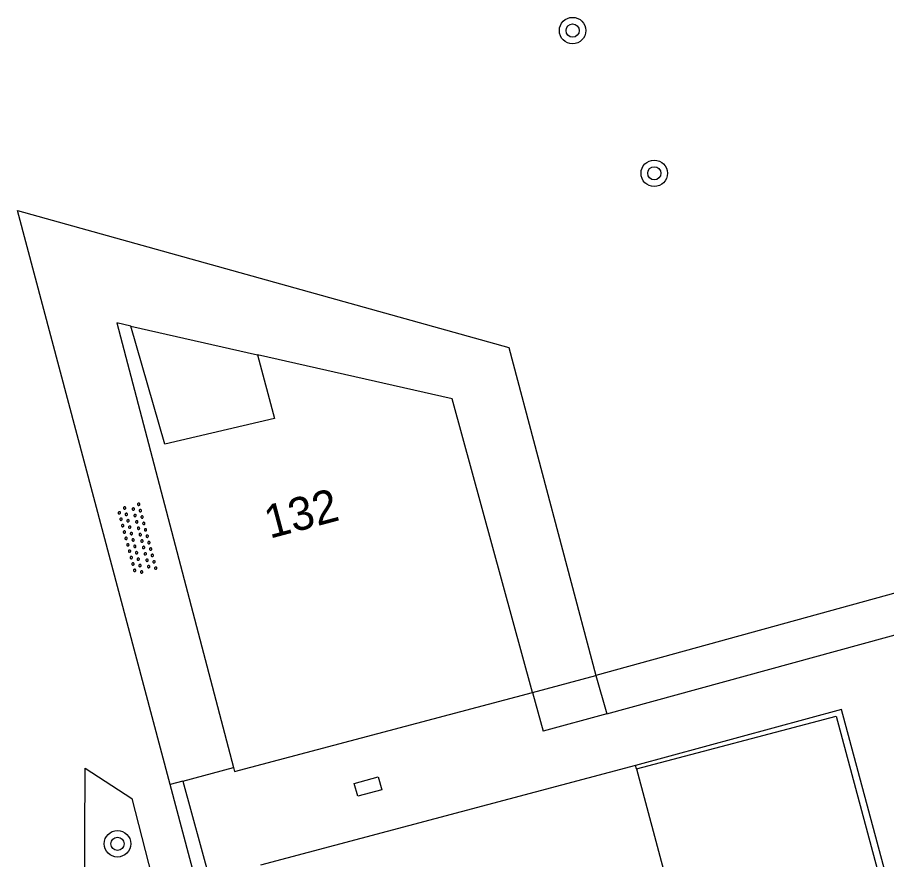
# Model space of a CAD drawing. Extents: x 125000 to 129004, y 397500 to 399008.
# Drawn here: x 127076.67 to 127102.93, y 398920.46 to 398945.91 of the extents above; entities that cross this region are included whole.
import ezdxf

# ---------------------------------------------------------------- set-up
doc = ezdxf.new("R2010")
doc.units = 0
for name, color, linetype in [('gg-afsc-erfafscheiding', 7, 'Continuous'), ('gg-afsc-faunaraster', 7, 'Continuous'), ('gg-afsc-hekwerk', 7, 'Continuous'), ('gg-anno-huisnummerreeks BGT', 7, 'Continuous'), ('gg-bbg-hoofdgebouw', 7, 'Continuous'), ('gg-knt-verharding', 7, 'Continuous'), ('gg-kntw-bovenkant insteek waterloop', 7, 'Continuous'), ('gt-grn-groengrens', 7, 'Continuous'), ('gt-symb-boom', 7, 'Continuous'), ('gt-symb-kolk center center', 7, 'Continuous'), ('gt-symb-overige verharding', 7, 'Continuous')]:
    doc.layers.add(name, color=color, linetype=linetype)

# ---------------------------------------------------------------- blocks, each defined once
blk = doc.blocks.new('gt0-KOLKCC')
at = {"layer": 'gt-symb-kolk center center'}
blk.add_lwpolyline([(-0.375, 0.2), (0.375, 0.2), (0.375, -0.2), (-0.375, -0.2)], close=True, dxfattribs=at)
blk = doc.blocks.new('gt0-BOOM')
at = {"layer": 'gt-symb-boom'}
for radius in [0.4, 0.2]:
    blk.add_circle((0, 0), radius, dxfattribs=at)
blk = doc.blocks.new('gt0-OVH')
at = {"layer": 'gt-symb-overige verharding'}
for points in [[(-0.972, 0.298), (-0.967, 0.308), (-0.965, 0.319), (-0.966, 0.33), (-0.971, 0.34), (-0.978, 0.348), (-0.988, 0.353), (-0.999, 0.355), (-1.01, 0.354), (-1.02, 0.349), (-1.028, 0.342), (-1.033, 0.332), (-1.035, 0.321), (-1.034, 0.31), (-1.029, 0.3), (-1.022, 0.292), (-1.012, 0.287), (-1.001, 0.285), (-0.99, 0.286), (-0.98, 0.291)], [(-0.772, 0.298), (-0.767, 0.308), (-0.765, 0.319), (-0.766, 0.33), (-0.771, 0.34), (-0.778, 0.348), (-0.788, 0.353), (-0.799, 0.355), (-0.81, 0.354), (-0.82, 0.349), (-0.828, 0.342), (-0.833, 0.332), (-0.835, 0.321), (-0.834, 0.31), (-0.829, 0.3), (-0.822, 0.292), (-0.812, 0.287), (-0.801, 0.285), (-0.79, 0.286), (-0.78, 0.291)], [(-0.572, 0.298), (-0.567, 0.308), (-0.565, 0.319), (-0.566, 0.33), (-0.571, 0.34), (-0.578, 0.348), (-0.588, 0.353), (-0.599, 0.355), (-0.61, 0.354), (-0.62, 0.349), (-0.628, 0.342), (-0.633, 0.332), (-0.635, 0.321), (-0.634, 0.31), (-0.629, 0.3), (-0.622, 0.292), (-0.612, 0.287), (-0.601, 0.285), (-0.59, 0.286), (-0.58, 0.291)], [(-0.372, 0.298), (-0.367, 0.308), (-0.365, 0.319), (-0.366, 0.33), (-0.371, 0.34), (-0.378, 0.348), (-0.388, 0.353), (-0.399, 0.355), (-0.41, 0.354), (-0.42, 0.349), (-0.428, 0.342), (-0.433, 0.332), (-0.435, 0.321), (-0.434, 0.31), (-0.429, 0.3), (-0.422, 0.292), (-0.412, 0.287), (-0.401, 0.285), (-0.39, 0.286), (-0.38, 0.291)], [(-0.172, 0.298), (-0.167, 0.308), (-0.165, 0.319), (-0.166, 0.33), (-0.171, 0.34), (-0.178, 0.348), (-0.188, 0.353), (-0.199, 0.355), (-0.21, 0.354), (-0.22, 0.349), (-0.228, 0.342), (-0.233, 0.332), (-0.235, 0.321), (-0.234, 0.31), (-0.229, 0.3), (-0.222, 0.292), (-0.212, 0.287), (-0.201, 0.285), (-0.19, 0.286), (-0.18, 0.291)], [(0.028, 0.298), (0.033, 0.308), (0.035, 0.319), (0.034, 0.33), (0.029, 0.34), (0.022, 0.348), (0.012, 0.353), (0.001, 0.355), (-0.01, 0.354), (-0.02, 0.349), (-0.028, 0.342), (-0.033, 0.332), (-0.035, 0.321), (-0.034, 0.31), (-0.029, 0.3), (-0.022, 0.292), (-0.012, 0.287), (-0.001, 0.285), (0.01, 0.286), (0.02, 0.291)], [(0.228, 0.298), (0.233, 0.308), (0.235, 0.319), (0.234, 0.33), (0.229, 0.34), (0.222, 0.348), (0.212, 0.353), (0.201, 0.355), (0.19, 0.354), (0.18, 0.349), (0.172, 0.342), (0.167, 0.332), (0.165, 0.321), (0.166, 0.31), (0.171, 0.3), (0.178, 0.292), (0.188, 0.287), (0.199, 0.285), (0.21, 0.286), (0.22, 0.291)], [(0.428, 0.298), (0.433, 0.308), (0.435, 0.319), (0.434, 0.33), (0.429, 0.34), (0.422, 0.348), (0.412, 0.353), (0.401, 0.355), (0.39, 0.354), (0.38, 0.349), (0.372, 0.342), (0.367, 0.332), (0.365, 0.321), (0.366, 0.31), (0.371, 0.3), (0.378, 0.292), (0.388, 0.287), (0.399, 0.285), (0.41, 0.286), (0.42, 0.291)], [(0.628, 0.298), (0.633, 0.308), (0.635, 0.319), (0.634, 0.33), (0.629, 0.34), (0.622, 0.348), (0.612, 0.353), (0.601, 0.355), (0.59, 0.354), (0.58, 0.349), (0.572, 0.342), (0.567, 0.332), (0.565, 0.321), (0.566, 0.31), (0.571, 0.3), (0.578, 0.292), (0.588, 0.287), (0.599, 0.285), (0.61, 0.286), (0.62, 0.291)], [(0.828, 0.298), (0.833, 0.308), (0.835, 0.319), (0.834, 0.33), (0.829, 0.34), (0.822, 0.348), (0.812, 0.353), (0.801, 0.355), (0.79, 0.354), (0.78, 0.349), (0.772, 0.342), (0.767, 0.332), (0.765, 0.321), (0.766, 0.31), (0.771, 0.3), (0.778, 0.292), (0.788, 0.287), (0.799, 0.285), (0.81, 0.286), (0.82, 0.291)], [(1.028, 0.298), (1.033, 0.308), (1.035, 0.319), (1.034, 0.33), (1.029, 0.34), (1.022, 0.348), (1.012, 0.353), (1.001, 0.355), (0.99, 0.354), (0.98, 0.349), (0.972, 0.342), (0.967, 0.332), (0.965, 0.321), (0.966, 0.31), (0.971, 0.3), (0.978, 0.292), (0.988, 0.287), (0.999, 0.285), (1.01, 0.286), (1.02, 0.291)], [(-0.872, 0.106), (-0.867, 0.116), (-0.865, 0.126), (-0.866, 0.137), (-0.871, 0.147), (-0.878, 0.156), (-0.888, 0.161), (-0.899, 0.163), (-0.91, 0.162), (-0.92, 0.157), (-0.928, 0.15), (-0.933, 0.14), (-0.935, 0.129), (-0.934, 0.118), (-0.929, 0.108), (-0.922, 0.1), (-0.912, 0.095), (-0.901, 0.092), (-0.89, 0.094), (-0.88, 0.098)], [(-0.672, 0.106), (-0.667, 0.116), (-0.665, 0.126), (-0.666, 0.137), (-0.671, 0.147), (-0.678, 0.156), (-0.688, 0.161), (-0.699, 0.163), (-0.71, 0.162), (-0.72, 0.157), (-0.728, 0.15), (-0.733, 0.14), (-0.735, 0.129), (-0.734, 0.118), (-0.729, 0.108), (-0.722, 0.1), (-0.712, 0.095), (-0.701, 0.092), (-0.69, 0.094), (-0.68, 0.098)], [(-0.472, 0.106), (-0.467, 0.116), (-0.465, 0.126), (-0.466, 0.137), (-0.471, 0.147), (-0.478, 0.156), (-0.488, 0.161), (-0.499, 0.163), (-0.51, 0.162), (-0.52, 0.157), (-0.528, 0.15), (-0.533, 0.14), (-0.535, 0.129), (-0.534, 0.118), (-0.529, 0.108), (-0.522, 0.1), (-0.512, 0.095), (-0.501, 0.092), (-0.49, 0.094), (-0.48, 0.098)], [(-0.272, 0.106), (-0.267, 0.116), (-0.265, 0.126), (-0.266, 0.137), (-0.271, 0.147), (-0.278, 0.156), (-0.288, 0.161), (-0.299, 0.163), (-0.31, 0.162), (-0.32, 0.157), (-0.328, 0.15), (-0.333, 0.14), (-0.335, 0.129), (-0.334, 0.118), (-0.329, 0.108), (-0.322, 0.1), (-0.312, 0.095), (-0.301, 0.092), (-0.29, 0.094), (-0.28, 0.098)], [(-0.072, 0.106), (-0.067, 0.116), (-0.065, 0.126), (-0.066, 0.137), (-0.071, 0.147), (-0.078, 0.156), (-0.088, 0.161), (-0.099, 0.163), (-0.11, 0.162), (-0.12, 0.157), (-0.128, 0.15), (-0.133, 0.14), (-0.135, 0.129), (-0.134, 0.118), (-0.129, 0.108), (-0.122, 0.1), (-0.112, 0.095), (-0.101, 0.092), (-0.09, 0.094), (-0.08, 0.098)], [(0.128, 0.106), (0.133, 0.116), (0.135, 0.126), (0.134, 0.137), (0.129, 0.147), (0.122, 0.156), (0.112, 0.161), (0.101, 0.163), (0.09, 0.162), (0.08, 0.157), (0.072, 0.15), (0.067, 0.14), (0.065, 0.129), (0.066, 0.118), (0.071, 0.108), (0.078, 0.1), (0.088, 0.095), (0.099, 0.092), (0.11, 0.094), (0.12, 0.098)], [(0.328, 0.106), (0.333, 0.116), (0.335, 0.126), (0.334, 0.137), (0.329, 0.147), (0.322, 0.156), (0.312, 0.161), (0.301, 0.163), (0.29, 0.162), (0.28, 0.157), (0.272, 0.15), (0.267, 0.14), (0.265, 0.129), (0.266, 0.118), (0.271, 0.108), (0.278, 0.1), (0.288, 0.095), (0.299, 0.092), (0.31, 0.094), (0.32, 0.098)], [(0.528, 0.106), (0.533, 0.116), (0.535, 0.126), (0.534, 0.137), (0.529, 0.147), (0.522, 0.156), (0.512, 0.161), (0.501, 0.163), (0.49, 0.162), (0.48, 0.157), (0.472, 0.15), (0.467, 0.14), (0.465, 0.129), (0.466, 0.118), (0.471, 0.108), (0.478, 0.1), (0.488, 0.095), (0.499, 0.092), (0.51, 0.094), (0.52, 0.098)], [(0.728, 0.106), (0.733, 0.116), (0.735, 0.126), (0.734, 0.137), (0.729, 0.147), (0.722, 0.156), (0.712, 0.161), (0.701, 0.163), (0.69, 0.162), (0.68, 0.157), (0.672, 0.15), (0.667, 0.14), (0.665, 0.129), (0.666, 0.118), (0.671, 0.108), (0.678, 0.1), (0.688, 0.095), (0.699, 0.092), (0.71, 0.094), (0.72, 0.098)], [(0.928, 0.106), (0.933, 0.116), (0.935, 0.126), (0.934, 0.137), (0.929, 0.147), (0.922, 0.156), (0.912, 0.161), (0.901, 0.163), (0.89, 0.162), (0.88, 0.157), (0.872, 0.15), (0.867, 0.14), (0.865, 0.129), (0.866, 0.118), (0.871, 0.108), (0.878, 0.1), (0.888, 0.095), (0.899, 0.092), (0.91, 0.094), (0.92, 0.098)], [(-0.972, -0.142), (-0.967, -0.132), (-0.965, -0.121), (-0.966, -0.11), (-0.971, -0.1), (-0.978, -0.092), (-0.988, -0.087), (-0.999, -0.085), (-1.01, -0.086), (-1.02, -0.091), (-1.028, -0.098), (-1.033, -0.108), (-1.035, -0.119), (-1.034, -0.13), (-1.029, -0.14), (-1.022, -0.148), (-1.012, -0.153), (-1.001, -0.155), (-0.99, -0.154), (-0.98, -0.149)], [(-0.772, -0.142), (-0.767, -0.132), (-0.765, -0.121), (-0.766, -0.11), (-0.771, -0.1), (-0.778, -0.092), (-0.788, -0.087), (-0.799, -0.085), (-0.81, -0.086), (-0.82, -0.091), (-0.828, -0.098), (-0.833, -0.108), (-0.835, -0.119), (-0.834, -0.13), (-0.829, -0.14), (-0.822, -0.148), (-0.812, -0.153), (-0.801, -0.155), (-0.79, -0.154), (-0.78, -0.149)], [(-0.572, -0.142), (-0.567, -0.132), (-0.565, -0.121), (-0.566, -0.11), (-0.571, -0.1), (-0.578, -0.092), (-0.588, -0.087), (-0.599, -0.085), (-0.61, -0.086), (-0.62, -0.091), (-0.628, -0.098), (-0.633, -0.108), (-0.635, -0.119), (-0.634, -0.13), (-0.629, -0.14), (-0.622, -0.148), (-0.612, -0.153), (-0.601, -0.155), (-0.59, -0.154), (-0.58, -0.149)], [(-0.372, -0.142), (-0.367, -0.132), (-0.365, -0.121), (-0.366, -0.11), (-0.371, -0.1), (-0.378, -0.092), (-0.388, -0.087), (-0.399, -0.085), (-0.41, -0.086), (-0.42, -0.091), (-0.428, -0.098), (-0.433, -0.108), (-0.435, -0.119), (-0.434, -0.13), (-0.429, -0.14), (-0.422, -0.148), (-0.412, -0.153), (-0.401, -0.155), (-0.39, -0.154), (-0.38, -0.149)], [(-0.172, -0.142), (-0.167, -0.132), (-0.165, -0.121), (-0.166, -0.11), (-0.171, -0.1), (-0.178, -0.092), (-0.188, -0.087), (-0.199, -0.085), (-0.21, -0.086), (-0.22, -0.091), (-0.228, -0.098), (-0.233, -0.108), (-0.235, -0.119), (-0.234, -0.13), (-0.229, -0.14), (-0.222, -0.148), (-0.212, -0.153), (-0.201, -0.155), (-0.19, -0.154), (-0.18, -0.149)], [(0.028, -0.142), (0.033, -0.132), (0.035, -0.121), (0.034, -0.11), (0.029, -0.1), (0.022, -0.092), (0.012, -0.087), (0.001, -0.085), (-0.01, -0.086), (-0.02, -0.091), (-0.028, -0.098), (-0.033, -0.108), (-0.035, -0.119), (-0.034, -0.13), (-0.029, -0.14), (-0.022, -0.148), (-0.012, -0.153), (-0.001, -0.155), (0.01, -0.154), (0.02, -0.149)], [(0.228, -0.142), (0.233, -0.132), (0.235, -0.121), (0.234, -0.11), (0.229, -0.1), (0.222, -0.092), (0.212, -0.087), (0.201, -0.085), (0.19, -0.086), (0.18, -0.091), (0.172, -0.098), (0.167, -0.108), (0.165, -0.119), (0.166, -0.13), (0.171, -0.14), (0.178, -0.148), (0.188, -0.153), (0.199, -0.155), (0.21, -0.154), (0.22, -0.149)], [(0.428, -0.142), (0.433, -0.132), (0.435, -0.121), (0.434, -0.11), (0.429, -0.1), (0.422, -0.092), (0.412, -0.087), (0.401, -0.085), (0.39, -0.086), (0.38, -0.091), (0.372, -0.098), (0.367, -0.108), (0.365, -0.119), (0.366, -0.13), (0.371, -0.14), (0.378, -0.148), (0.388, -0.153), (0.399, -0.155), (0.41, -0.154), (0.42, -0.149)], [(0.628, -0.142), (0.633, -0.132), (0.635, -0.121), (0.634, -0.11), (0.629, -0.1), (0.622, -0.092), (0.612, -0.087), (0.601, -0.085), (0.59, -0.086), (0.58, -0.091), (0.572, -0.098), (0.567, -0.108), (0.565, -0.119), (0.566, -0.13), (0.571, -0.14), (0.578, -0.148), (0.588, -0.153), (0.599, -0.155), (0.61, -0.154), (0.62, -0.149)], [(0.828, -0.142), (0.833, -0.132), (0.835, -0.121), (0.834, -0.11), (0.829, -0.1), (0.822, -0.092), (0.812, -0.087), (0.801, -0.085), (0.79, -0.086), (0.78, -0.091), (0.772, -0.098), (0.767, -0.108), (0.765, -0.119), (0.766, -0.13), (0.771, -0.14), (0.778, -0.148), (0.788, -0.153), (0.799, -0.155), (0.81, -0.154), (0.82, -0.149)], [(1.028, -0.142), (1.033, -0.132), (1.035, -0.121), (1.034, -0.11), (1.029, -0.1), (1.022, -0.092), (1.012, -0.087), (1.001, -0.085), (0.99, -0.086), (0.98, -0.091), (0.972, -0.098), (0.967, -0.108), (0.965, -0.119), (0.966, -0.13), (0.971, -0.14), (0.978, -0.148), (0.988, -0.153), (0.999, -0.155), (1.01, -0.154), (1.02, -0.149)], [(-0.872, -0.334), (-0.867, -0.324), (-0.865, -0.314), (-0.866, -0.303), (-0.871, -0.293), (-0.878, -0.284), (-0.888, -0.279), (-0.899, -0.277), (-0.91, -0.278), (-0.92, -0.283), (-0.928, -0.29), (-0.933, -0.3), (-0.935, -0.311), (-0.934, -0.322), (-0.929, -0.332), (-0.922, -0.34), (-0.912, -0.345), (-0.901, -0.348), (-0.89, -0.346), (-0.88, -0.342)], [(-0.672, -0.334), (-0.667, -0.324), (-0.665, -0.314), (-0.666, -0.303), (-0.671, -0.293), (-0.678, -0.284), (-0.688, -0.279), (-0.699, -0.277), (-0.71, -0.278), (-0.72, -0.283), (-0.728, -0.29), (-0.733, -0.3), (-0.735, -0.311), (-0.734, -0.322), (-0.729, -0.332), (-0.722, -0.34), (-0.712, -0.345), (-0.701, -0.348), (-0.69, -0.346), (-0.68, -0.342)], [(-0.472, -0.334), (-0.467, -0.324), (-0.465, -0.314), (-0.466, -0.303), (-0.471, -0.293), (-0.478, -0.284), (-0.488, -0.279), (-0.499, -0.277), (-0.51, -0.278), (-0.52, -0.283), (-0.528, -0.29), (-0.533, -0.3), (-0.535, -0.311), (-0.534, -0.322), (-0.529, -0.332), (-0.522, -0.34), (-0.512, -0.345), (-0.501, -0.348), (-0.49, -0.346), (-0.48, -0.342)], [(-0.272, -0.334), (-0.267, -0.324), (-0.265, -0.314), (-0.266, -0.303), (-0.271, -0.293), (-0.278, -0.284), (-0.288, -0.279), (-0.299, -0.277), (-0.31, -0.278), (-0.32, -0.283), (-0.328, -0.29), (-0.333, -0.3), (-0.335, -0.311), (-0.334, -0.322), (-0.329, -0.332), (-0.322, -0.34), (-0.312, -0.345), (-0.301, -0.348), (-0.29, -0.346), (-0.28, -0.342)], [(-0.072, -0.334), (-0.067, -0.324), (-0.065, -0.314), (-0.066, -0.303), (-0.071, -0.293), (-0.078, -0.284), (-0.088, -0.279), (-0.099, -0.277), (-0.11, -0.278), (-0.12, -0.283), (-0.128, -0.29), (-0.133, -0.3), (-0.135, -0.311), (-0.134, -0.322), (-0.129, -0.332), (-0.122, -0.34), (-0.112, -0.345), (-0.101, -0.348), (-0.09, -0.346), (-0.08, -0.342)], [(0.128, -0.334), (0.133, -0.324), (0.135, -0.314), (0.134, -0.303), (0.129, -0.293), (0.122, -0.284), (0.112, -0.279), (0.101, -0.277), (0.09, -0.278), (0.08, -0.283), (0.072, -0.29), (0.067, -0.3), (0.065, -0.311), (0.066, -0.322), (0.071, -0.332), (0.078, -0.34), (0.088, -0.345), (0.099, -0.348), (0.11, -0.346), (0.12, -0.342)], [(0.328, -0.334), (0.333, -0.324), (0.335, -0.314), (0.334, -0.303), (0.329, -0.293), (0.322, -0.284), (0.312, -0.279), (0.301, -0.277), (0.29, -0.278), (0.28, -0.283), (0.272, -0.29), (0.267, -0.3), (0.265, -0.311), (0.266, -0.322), (0.271, -0.332), (0.278, -0.34), (0.288, -0.345), (0.299, -0.348), (0.31, -0.346), (0.32, -0.342)], [(0.528, -0.334), (0.533, -0.324), (0.535, -0.314), (0.534, -0.303), (0.529, -0.293), (0.522, -0.284), (0.512, -0.279), (0.501, -0.277), (0.49, -0.278), (0.48, -0.283), (0.472, -0.29), (0.467, -0.3), (0.465, -0.311), (0.466, -0.322), (0.471, -0.332), (0.478, -0.34), (0.488, -0.345), (0.499, -0.348), (0.51, -0.346), (0.52, -0.342)], [(0.728, -0.334), (0.733, -0.324), (0.735, -0.314), (0.734, -0.303), (0.729, -0.293), (0.722, -0.284), (0.712, -0.279), (0.701, -0.277), (0.69, -0.278), (0.68, -0.283), (0.672, -0.29), (0.667, -0.3), (0.665, -0.311), (0.666, -0.322), (0.671, -0.332), (0.678, -0.34), (0.688, -0.345), (0.699, -0.348), (0.71, -0.346), (0.72, -0.342)], [(0.928, -0.334), (0.933, -0.324), (0.935, -0.314), (0.934, -0.303), (0.929, -0.293), (0.922, -0.284), (0.912, -0.279), (0.901, -0.277), (0.89, -0.278), (0.88, -0.283), (0.872, -0.29), (0.867, -0.3), (0.865, -0.311), (0.866, -0.322), (0.871, -0.332), (0.878, -0.34), (0.888, -0.345), (0.899, -0.348), (0.91, -0.346), (0.92, -0.342)]]:
    blk.add_lwpolyline(points, close=True, dxfattribs=at)

msp = doc.modelspace()

# ---------------------------------------------------------------- linework, layer by layer
at = {"layer": 'gg-afsc-erfafscheiding'}
msp.add_line((127080.1, 398936.58), (127083.928, 398935.718), dxfattribs=at)
at = {"layer": 'gg-afsc-faunaraster'}
for p, q in [((127081.289, 398922.728), (127076.671, 398940.079)), ((127120.088, 398933.17), (127094.149, 398926.019)), ((127082.114, 398919.629), (127081.289, 398922.728))]:
    msp.add_line(p, q, dxfattribs=at)
msp.add_lwpolyline([(127076.671, 398940.079), (127091.518, 398935.936), (127094.149, 398926.019)], dxfattribs=at)
at = {"layer": 'gg-afsc-hekwerk'}
for p, q in [((127092.235, 398925.511), (127094.149, 398926.019)), ((127081.673, 398922.831), (127083.2, 398923.241)), ((127081.673, 398922.831), (127081.289, 398922.728))]:
    msp.add_line(p, q, dxfattribs=at)
msp.add_lwpolyline([(127095.372, 398923.206), (127101.406, 398924.795), (127115.44, 398872.534), (127106.971, 398870.287)], dxfattribs=at)
at = {"layer": 'gg-bbg-hoofdgebouw'}
for p, q in [((127083.231, 398923.122), (127092.235, 398925.511)), ((127083.2, 398923.241), (127083.231, 398923.122)), ((127095.347, 398923.298), (127084.013, 398920.295)), ((127095.372, 398923.206), (127095.347, 398923.298)), ((127095.372, 398923.206), (127097.342, 398915.856))]:
    msp.add_line(p, q, dxfattribs=at)
for points in [[(127080.1, 398936.58), (127079.671, 398936.677), (127083.2, 398923.241)], [(127083.928, 398935.718), (127084.442, 398933.794), (127081.128, 398933.01), (127080.1, 398936.58)], [(127092.235, 398925.511), (127089.807, 398934.387), (127083.928, 398935.718)]]:
    msp.add_lwpolyline(points, dxfattribs=at)
at = {"layer": 'gg-knt-verharding'}
for p, q in [((127092.235, 398925.511), (127092.557, 398924.342)), ((127094.475, 398924.867), (127092.557, 398924.342)), ((127081.673, 398922.831), (127082.514, 398919.736))]:
    msp.add_line(p, q, dxfattribs=at)
for points in [[(127094.475, 398924.867), (127120.348, 398931.957), (127120.204, 398933.184), (127120.088, 398933.17)], [(127115.943, 398871.524), (127101.568, 398924.996), (127095.347, 398923.298)]]:
    msp.add_lwpolyline(points, dxfattribs=at)
at = {"layer": 'gg-kntw-bovenkant insteek waterloop'}
msp.add_lwpolyline([(127078.662, 398910.682), (127078.72, 398923.227), (127080.128, 398922.302), (127093.028, 398871.967), (127093.07, 398869.884), (127091.961, 398868.02), (127090.258, 398866.691), (127088.773, 398865.856), (127086.868, 398865.615), (127085.144, 398866.065), (127083.83, 398867.236), (127082.928, 398868.794), (127081.669, 398877.231), (127079.738, 398893.018), (127079.836, 398898.724), (127079.808, 398903.244), (127080.211, 398904.125), (127079.93, 398907.571), (127078.704, 398909.494)], dxfattribs=at)
at = {"layer": 'gt-grn-groengrens'}
msp.add_line((127094.149, 398926.019), (127094.475, 398924.867), dxfattribs=at)

# ---------------------------------------------------------------- block references
at = {"layer": 'gt-symb-boom'}
for p in [(127093.446, 398945.514), (127095.913, 398941.201), (127079.695, 398920.937)]:
    msp.add_blockref('gt0-BOOM', p, dxfattribs=at)
at = {"layer": 'gt-symb-kolk center center', "rotation": 14.918942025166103}
msp.add_blockref('gt0-KOLKCC', (127087.264, 398922.667), dxfattribs=at)
at = {"layer": 'gt-symb-overige verharding', "rotation": -75.10181274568}
msp.add_blockref('gt0-OVH', (127080.284, 398930.15), dxfattribs=at)

# ---------------------------------------------------------------- texts
at = {"layer": 'gg-anno-huisnummerreeks BGT'}
msp.add_text('132', height=1, rotation=14.9, dxfattribs=at).set_placement((127084.293, 398930.154))

doc.saveas('drawing.dxf')
